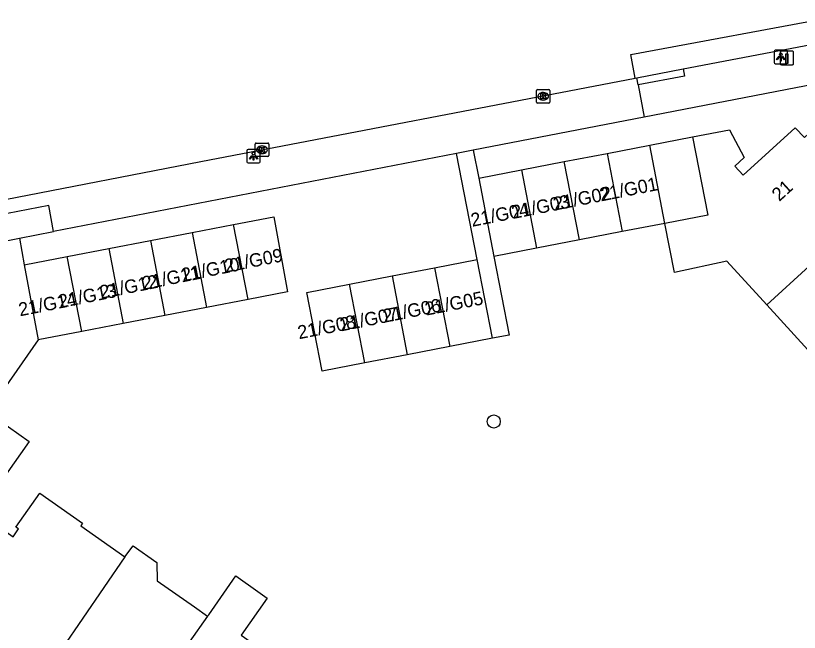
# Model space of a CAD drawing. Extents: x 161772 to 163123, y 383092 to 383917.
# Drawn here: x 162639.5 to 162697.9, y 383834.4 to 383880.4 of the extents above; entities that cross this region are included whole.
import ezdxf

# ---------------------------------------------------------------- set-up
doc = ezdxf.new("R2010")
doc.units = 0
for name, color, linetype in [('IMGEO_Boom', 7, 'Continuous'), ('IMGEO_Groenvoorziening', 7, 'Continuous'), ('IMGEO_Kolk', 7, 'Continuous'), ('IMGEO_Laadpaal', 7, 'Continuous'), ('IMGEO_Lichtpunt', 7, 'Continuous'), ('IMGEO_Pand', 7, 'Continuous'), ('IMGEO_Pand_nummerreeks', 7, 'Continuous'), ('IMGEO_Rijbaan_lokaal_open', 7, 'Continuous'), ('IMGEO_Voetpad_open', 7, 'Continuous')]:
    doc.layers.add(name, color=color, linetype=linetype)

msp = doc.modelspace()

# ---------------------------------------------------------------- linework, layer by layer
at = {"layer": 'IMGEO_Boom'}
msp.add_circle((162675.143, 383850.109), 0.489, dxfattribs=at)
at = {"layer": 'IMGEO_Groenvoorziening'}
for points in [[(162639.785, 383863.77), (162640.139, 383861.778)], [(162641.167, 383856.187), (162637.41, 383850.808)]]:
    msp.add_lwpolyline(points, dxfattribs=at)
at = {"layer": 'IMGEO_Kolk'}
for p, q in [((162678.328, 383873.921), (162678.328, 383874.773)), ((162678.403, 383874.847), (162679.255, 383874.847)), ((162678.816, 383874.627), (162678.841, 383874.627)), ((162679.329, 383874.773), (162679.329, 383873.921)), ((162679.255, 383873.847), (162678.403, 383873.847)), ((162678.839, 383874.067), (162678.814, 383874.067)), ((162657.368, 383869.938), (162657.368, 383870.79)), ((162657.443, 383870.864), (162658.295, 383870.864)), ((162658.369, 383870.79), (162658.369, 383869.938)), ((162657.856, 383870.644), (162657.881, 383870.644)), ((162658.295, 383869.864), (162657.443, 383869.864)), ((162657.879, 383870.084), (162657.854, 383870.084))]:
    msp.add_line(p, q, dxfattribs=at)
for points in [[(162678.328, 383873.921), (162678.328, 383874.773)], [(162678.403, 383874.847), (162679.255, 383874.847)], [(162678.649, 383874.547), (162678.772, 383874.547), (162678.772, 383874.396), (162678.902, 383874.547), (162679.066, 383874.547), (162678.92, 383874.396), (162679.073, 383874.147), (162678.921, 383874.147), (162678.836, 383874.311), (162678.772, 383874.244), (162678.772, 383874.147), (162678.649, 383874.147), (162678.649, 383874.547)], [(162679.329, 383874.773), (162679.329, 383873.921)], [(162679.255, 383873.847), (162678.403, 383873.847)], [(162657.368, 383869.938), (162657.368, 383870.79)], [(162657.443, 383870.864), (162658.295, 383870.864)], [(162658.369, 383870.79), (162658.369, 383869.938)], [(162657.689, 383870.564), (162657.812, 383870.564), (162657.812, 383870.413), (162657.942, 383870.564), (162658.106, 383870.564), (162657.96, 383870.413), (162658.113, 383870.164), (162657.961, 383870.164), (162657.876, 383870.328), (162657.812, 383870.261), (162657.812, 383870.164), (162657.689, 383870.164), (162657.689, 383870.564)], [(162658.295, 383869.864), (162657.443, 383869.864)]]:
    msp.add_lwpolyline(points, dxfattribs=at)
for centre, start, end in [((162678.405, 383874.771), 91.55205, 178.44795), ((162678.405, 383874.771), 91.55205, 178.44795), ((162679.253, 383874.771), 1.55205, 88.44795), ((162679.253, 383874.771), 1.55205, 88.44795), ((162678.405, 383873.923), 181.55205, 268.44795), ((162678.405, 383873.923), 181.55205, 268.44795), ((162679.253, 383873.923), 271.55205, 358.44795), ((162679.253, 383873.923), 271.55205, 358.44795), ((162657.445, 383870.788), 91.55205, 178.44795), ((162657.445, 383870.788), 91.55205, 178.44795), ((162658.293, 383870.788), 1.55205, 88.44795), ((162658.293, 383870.788), 1.55205, 88.44795), ((162657.445, 383869.94), 181.55205, 268.44795), ((162657.445, 383869.94), 181.55205, 268.44795), ((162658.293, 383869.94), 271.55205, 358.44795), ((162658.293, 383869.94), 271.55205, 358.44795)]:
    msp.add_arc(centre, 0.0765, start, end, dxfattribs=at)
for centre, major_axis, ratio, start_param, end_param in [((162678.815, 383874.347), (-0.387, 0.002), 0.722429, 4.712389, 7.853982), ((162678.84, 383874.347), (-0.39, 0.002), 0.717154, 1.570796, 4.712389), ((162657.855, 383870.364), (-0.387, 0.002), 0.722429, 4.712389, 7.853982), ((162657.88, 383870.364), (-0.39, 0.002), 0.717154, 1.570796, 4.712389)]:
    msp.add_ellipse(centre, major_axis=major_axis, ratio=ratio, start_param=start_param, end_param=end_param, dxfattribs=at)
at = {"layer": 'IMGEO_Laadpaal'}
for p, q in [((162696.498, 383877.62), (162696.498, 383876.779)), ((162696.498, 383877.62), (162696.498, 383876.779)), ((162697.414, 383877.704), (162696.573, 383877.704)), ((162697.414, 383877.704), (162696.573, 383877.704)), ((162697.498, 383876.788), (162697.498, 383877.629)), ((162697.498, 383876.788), (162697.498, 383877.629)), ((162696.582, 383876.704), (162697.423, 383876.704)), ((162696.582, 383876.704), (162697.423, 383876.704))]:
    msp.add_line(p, q, dxfattribs=at)
msp.add_lwpolyline([(162696.913, 383877.517), (162697.073, 383877.517), (162697.073, 383876.784), (162696.913, 383876.784), (162696.913, 383877.517)], dxfattribs=at)
for centre, start, end in [((162696.576, 383877.626), 92.4484, 184.28452), ((162696.576, 383877.626), 92.4484, 184.28452), ((162697.42, 383877.626), 2.4484, 94.28452), ((162697.42, 383877.626), 2.4484, 94.28452), ((162696.576, 383876.782), 182.4484, 274.28452), ((162696.576, 383876.782), 182.4484, 274.28452), ((162697.42, 383876.782), 272.4484, 4.28452), ((162697.42, 383876.782), 272.4484, 4.28452)]:
    msp.add_arc(centre, 0.0779, start, end, dxfattribs=at)
at = {"layer": 'IMGEO_Lichtpunt'}
for p, q in [((162696.043, 383877.679), (162696.043, 383876.872)), ((162696.043, 383877.679), (162696.043, 383876.872)), ((162696.945, 383877.774), (162696.137, 383877.774)), ((162696.945, 383877.774), (162696.137, 383877.774)), ((162697.039, 383876.872), (162697.039, 383877.679)), ((162697.039, 383876.872), (162697.039, 383877.679)), ((162696.137, 383876.778), (162696.945, 383876.778)), ((162696.137, 383876.778), (162696.945, 383876.778)), ((162656.739, 383870.281), (162656.739, 383869.474)), ((162656.739, 383870.281), (162656.739, 383869.474)), ((162657.641, 383870.376), (162656.833, 383870.376)), ((162657.641, 383870.376), (162656.833, 383870.376)), ((162657.735, 383869.474), (162657.735, 383870.281)), ((162657.735, 383869.474), (162657.735, 383870.281)), ((162656.833, 383869.38), (162657.641, 383869.38)), ((162656.833, 383869.38), (162657.641, 383869.38))]:
    msp.add_line(p, q, dxfattribs=at)
for points in [[(162696.417, 383877.343), (162696.456, 383877.315), (162696.268, 383877.053), (162696.23, 383877.08), (162696.417, 383877.343)], [(162696.519, 383877.295), (162696.566, 383877.295), (162696.566, 383876.973), (162696.519, 383876.973), (162696.519, 383877.295)], [(162696.629, 383877.315), (162696.667, 383877.342), (162696.854, 383877.08), (162696.815, 383877.052), (162696.629, 383877.315)], [(162657.113, 383869.945), (162657.152, 383869.917), (162656.964, 383869.655), (162656.926, 383869.682), (162657.113, 383869.945)], [(162657.215, 383869.897), (162657.262, 383869.897), (162657.262, 383869.575), (162657.215, 383869.575), (162657.215, 383869.897)], [(162657.325, 383869.917), (162657.363, 383869.944), (162657.55, 383869.682), (162657.511, 383869.654), (162657.325, 383869.917)]]:
    msp.add_lwpolyline(points, dxfattribs=at)
for centre in [(162696.542, 383877.477), (162657.238, 383870.079)]:
    msp.add_circle(centre, 0.0994, dxfattribs=at)
for centre, start, end in [((162696.137, 383877.679), 90, 180), ((162696.137, 383877.679), 90, 180), ((162696.945, 383877.679), 0, 90), ((162696.945, 383877.679), 0, 90), ((162696.137, 383876.872), 180, 270), ((162696.137, 383876.872), 180, 270), ((162696.945, 383876.872), 270, 0), ((162696.945, 383876.872), 270, 360), ((162656.833, 383870.281), 90, 180), ((162656.833, 383870.281), 90, 180), ((162657.641, 383870.281), 0, 90), ((162657.641, 383870.281), 0, 90), ((162656.833, 383869.474), 180, 270), ((162656.833, 383869.474), 180, 270), ((162657.641, 383869.474), 270, 0), ((162657.641, 383869.474), 270, 360)]:
    msp.add_arc(centre, 0.0946, start, end, dxfattribs=at)
at = {"layer": 'IMGEO_Pand'}
for points in [[(162689.968, 383871.322), (162692.724, 383871.848), (162693.82, 383869.782), (162693.121, 383869.135), (162693.748, 383868.458), (162697.623, 383872.002), (162698.298, 383871.264), (162700.024, 383872.844), (162702.448, 383870.195), (162703.437, 383870.151), (162704.53, 383868.956), (162704.487, 383867.981), (162704.972, 383867.452)], [(162686.779, 383870.706), (162689.968, 383871.322)], [(162689.968, 383871.322), (162691.094, 383865.49), (162687.905, 383864.874)], [(162683.591, 383870.091), (162686.779, 383870.706)], [(162687.905, 383864.874), (162686.779, 383870.706)], [(162680.402, 383869.475), (162683.591, 383870.091)], [(162683.591, 383870.091), (162684.716, 383864.259)], [(162677.213, 383868.86), (162680.402, 383869.475)], [(162681.528, 383863.643), (162680.402, 383869.475)], [(162674.024, 383868.244), (162677.213, 383868.86)], [(162677.213, 383868.86), (162678.339, 383863.028)], [(162674.024, 383868.244), (162675.15, 383862.412)], [(162695.504, 383858.806), (162704.972, 383867.452)], [(162655.749, 383864.792), (162658.74, 383865.369), (162659.768, 383859.778), (162656.827, 383859.211)], [(162652.649, 383864.193), (162655.749, 383864.792)], [(162656.827, 383859.211), (162655.749, 383864.792)], [(162687.905, 383864.874), (162684.716, 383864.259)], [(162695.504, 383858.806), (162692.531, 383862.057), (162688.611, 383861.216), (162687.905, 383864.874)], [(162649.549, 383863.595), (162652.649, 383864.193)], [(162652.649, 383864.193), (162653.726, 383858.612)], [(162684.716, 383864.259), (162681.528, 383863.643)], [(162646.449, 383862.996), (162649.549, 383863.595)], [(162649.549, 383863.595), (162650.626, 383858.014)], [(162681.528, 383863.643), (162678.339, 383863.028)], [(162643.348, 383862.398), (162646.449, 383862.996)], [(162646.449, 383862.996), (162647.526, 383857.415)], [(162678.339, 383863.028), (162675.15, 383862.412)], [(162640.139, 383861.778), (162643.348, 383862.398)], [(162644.426, 383856.817), (162643.348, 383862.398)], [(162670.733, 383861.568), (162673.905, 383862.18)], [(162675.039, 383856.309), (162673.905, 383862.18)], [(162640.139, 383861.778), (162641.167, 383856.187)], [(162667.562, 383860.955), (162670.733, 383861.568)], [(162670.733, 383861.568), (162671.867, 383855.696)], [(162664.39, 383860.342), (162667.562, 383860.955)], [(162667.562, 383860.955), (162668.695, 383855.084)], [(162665.524, 383854.471), (162662.352, 383853.859), (162661.218, 383859.73), (162664.39, 383860.342)], [(162665.524, 383854.471), (162664.39, 383860.342)], [(162656.827, 383859.211), (162653.726, 383858.612)], [(162653.726, 383858.612), (162650.626, 383858.014)], [(162700.975, 383848.103), (162698.759, 383850.548), (162701.11, 383852.678), (162698.568, 383855.457), (162695.504, 383858.806)], [(162650.626, 383858.014), (162647.526, 383857.415)], [(162647.526, 383857.415), (162644.426, 383856.817)], [(162644.426, 383856.817), (162641.167, 383856.187)], [(162675.039, 383856.309), (162671.867, 383855.696)], [(162671.867, 383855.696), (162668.695, 383855.084)], [(162668.695, 383855.084), (162665.524, 383854.471)], [(162637.41, 383850.808), (162640.5, 383848.63), (162636.476, 383842.922), (162633.386, 383845.1)], [(162639.806, 383828.602), (162639.774, 383828.787), (162633.844, 383832.956), (162634.964, 383834.549), (162634.068, 383835.179), (162636.988, 383839.332), (162638.788, 383841.893), (162639.309, 383841.526), (162639.712, 383842.1), (162639.518, 383842.236), (162641.304, 383844.777), (162644.492, 383842.535), (162644.352, 383842.336), (162647.651, 383840.016)], [(162647.651, 383840.016), (162648.256, 383840.832), (162650.016, 383839.593), (162650.049, 383838.241), (162652.828, 383836.288), (162653.809, 383835.598)], [(162647.651, 383840.016), (162639.806, 383828.602)], [(162653.809, 383835.598), (162653.891, 383835.714), (162655.923, 383838.597), (162657.566, 383837.441), (162658.256, 383836.955), (162656.308, 383834.186), (162659.66, 383831.829)], [(162653.809, 383835.598), (162645.59, 383823.981)]]:
    msp.add_lwpolyline(points, dxfattribs=at)
at = {"layer": 'IMGEO_Rijbaan_lokaal_open'}
for points in [[(162685.691, 383875.698), (162685.356, 383877.472), (162700.9, 383880.333), (162701.382, 383880.355), (162701.461, 383878.644)], [(162638.711, 383866.657), (162653.309, 383869.489), (162685.691, 383875.698)]]:
    msp.add_lwpolyline(points, dxfattribs=at)
at = {"layer": 'IMGEO_Voetpad_open'}
for points in [[(162689.273, 383876.385), (162700.897, 383878.614), (162701.461, 383878.644)], [(162685.809, 383875.721), (162689.273, 383876.385)], [(162689.273, 383876.385), (162689.373, 383875.851), (162685.904, 383875.212)], [(162703.698, 383876.155), (162686.356, 383872.795)], [(162685.691, 383875.698), (162685.809, 383875.721)], [(162685.904, 383875.212), (162685.809, 383875.721)], [(162685.904, 383875.212), (162686.356, 383872.795)], [(162686.356, 383872.795), (162673.62, 383870.327)], [(162673.62, 383870.327), (162672.373, 383870.085)], [(162673.62, 383870.327), (162674.024, 383868.244)], [(162672.373, 383870.085), (162642.313, 383864.26)], [(162673.905, 383862.18), (162672.373, 383870.085)], [(162642.313, 383864.26), (162641.966, 383866.211), (162638.903, 383865.615), (162638.711, 383866.657)], [(162639.785, 383863.77), (162642.313, 383864.26)], [(162637.259, 383863.281), (162639.785, 383863.77)], [(162675.15, 383862.412), (162676.283, 383856.549), (162675.039, 383856.309)]]:
    msp.add_lwpolyline(points, dxfattribs=at)

# ---------------------------------------------------------------- texts
at = {"layer": 'IMGEO_Pand_nummerreeks'}
for s, rotation, p in [('21/G01', 11.18419, (162683.132, 383866.508)), ('21', 42.44366, (162696.432, 383866.468)), ('21/G02', 11.18419, (162679.688, 383865.827)), ('21/G03', 11.18419, (162676.58, 383865.203)), ('21/G04', 11.18419, (162673.538, 383864.616)), ('21/G09', 11.18419, (162655.179, 383861.201)), ('21/G10', 11.18419, (162651.966, 383860.526)), ('21/G11', 11.18419, (162649.03, 383859.906)), ('21/G12', 11.18419, (162645.874, 383859.243)), ('21/G13', 11.18419, (162642.785, 383858.551)), ('21/G14', 11.18419, (162639.824, 383857.945)), ('21/G05', 11.18419, (162670.123, 383858)), ('21/G06', 11.18419, (162666.975, 383857.466)), ('21/G07', 11.18419, (162663.773, 383856.826)), ('21/G08', 11.18419, (162660.628, 383856.239))]:
    msp.add_text(s, height=1, rotation=rotation, dxfattribs=at).set_placement(p)

doc.saveas('drawing.dxf')
